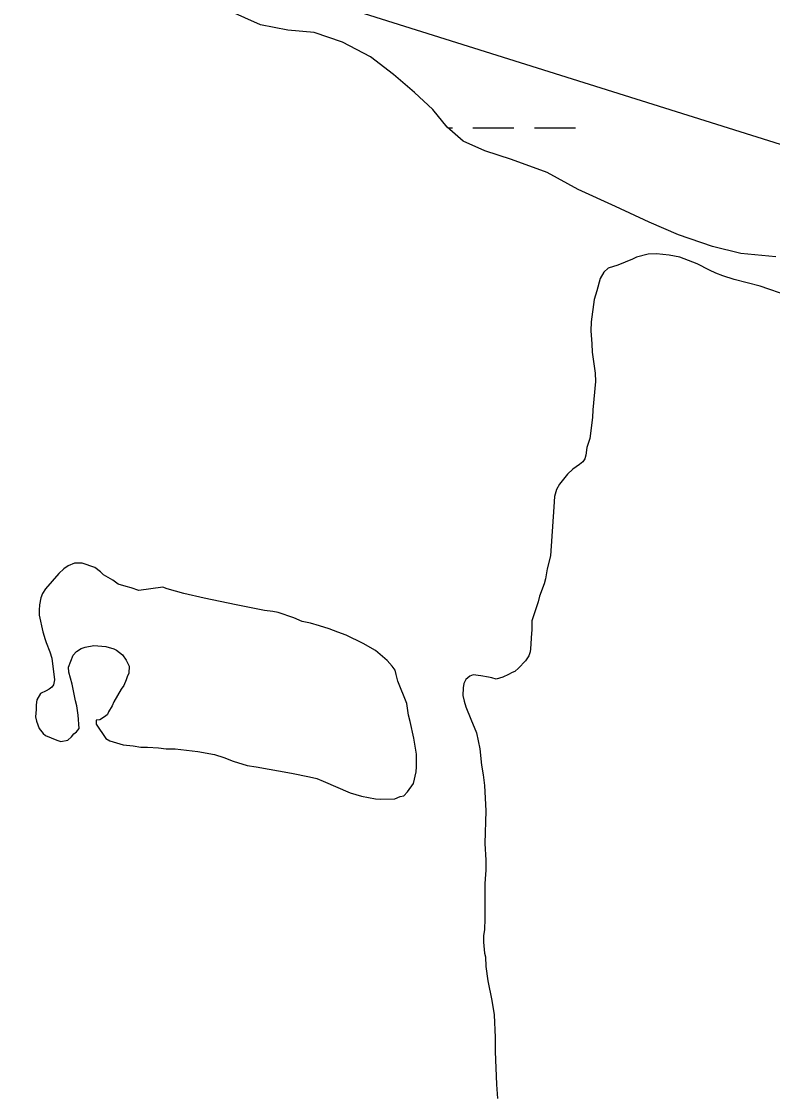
# Model space of a CAD drawing. Extents: x 3245246 to 3283090, y 806824 to 832173.
# Drawn here: x 3263324 to 3263911, y 816493 to 817329 of the extents above; entities that cross this region are included whole.
import ezdxf

# ---------------------------------------------------------------- set-up
doc = ezdxf.new("R2010")
doc.units = 0
for name, color, linetype in [('V-SITE-VEGE', 7, 'Continuous'), ('V-TOPO-SHOR', 7, 'Continuous'), ('V-WETL-SWMP', 7, 'Continuous')]:
    doc.layers.add(name, color=color, linetype=linetype)

msp = doc.modelspace()

# ---------------------------------------------------------------- linework, layer by layer
at = {"layer": 'V-SITE-VEGE'}
for p, q in [((3263804.32, 817145.33), (3263801.06, 817143.86)), ((3263813.32, 817147.69), (3263804.32, 817145.33)), ((3263819.88, 817147.96), (3263813.32, 817147.69)), ((3263829.73, 817146.84), (3263819.88, 817147.96)), ((3263838.16, 817145.3), (3263829.73, 817146.84)), ((3263851.75, 817140.12), (3263838.16, 817145.3)), ((3263782.27, 817136.88), (3263778.82, 817133.77)), ((3263789.62, 817139.22), (3263782.27, 817136.88)), ((3263801.06, 817143.86), (3263789.62, 817139.22)), ((3263861.44, 817135.1), (3263851.75, 817140.12)), ((3263776.01, 817128.61), (3263773.24, 817119.14)), ((3263778.82, 817133.77), (3263776.01, 817128.61)), ((3263866.39, 817132.9), (3263861.44, 817135.1)), ((3263871.74, 817130.91), (3263866.39, 817132.9)), ((3263880.59, 817127.94), (3263871.74, 817130.91)), ((3263900.96, 817122.63), (3263880.59, 817127.94)), ((3263907.75, 817120.45), (3263900.96, 817122.63)), ((3263925.86, 817114.09), (3263907.75, 817120.45)), ((3263771.27, 817112.35), (3263768.8, 817094.9)), ((3263773.24, 817119.14), (3263771.27, 817112.35)), ((3263768.8, 817094.9), (3263768.67, 817087.72)), ((3263768.67, 817087.72), (3263769.4, 817077.68)), ((3263769.4, 817077.68), (3263769.68, 817071.12)), ((3263769.68, 817071.12), (3263771.92, 817054.74)), ((3263771.92, 817054.74), (3263772.19, 817048.18)), ((3263772.19, 817048.18), (3263770.19, 817026.22)), ((3263770.05, 817020.27), (3263767.77, 817003.84)), ((3263770.19, 817026.22), (3263770.05, 817020.27)), ((3263767.77, 817003.84), (3263765.59, 816996.84)), ((3263765.59, 816996.84), (3263764.64, 816990.88)), ((3263763.85, 816987.8), (3263762.44, 816985.53)), ((3263764.64, 816990.88), (3263763.85, 816987.8)), ((3263754.5, 816979.9), (3263750.45, 816975.96)), ((3263759.8, 816983.45), (3263754.5, 816979.9)), ((3263762.44, 816985.53), (3263759.8, 816983.45)), ((3263750.45, 816975.96), (3263744.18, 816968.1)), ((3263741.76, 816963.97), (3263740.19, 816958.42)), ((3263744.18, 816968.1), (3263741.76, 816963.97)), ((3263740.19, 816958.42), (3263739.87, 816950.42)), ((3263739.87, 816950.42), (3263737.2, 816912.2)), ((3263737.2, 816912.2), (3263734.54, 816901.9)), ((3263360.34, 816904.38), (3263357.02, 816902.06)), ((3263365.32, 816906.37), (3263360.34, 816904.38)), ((3263371.31, 816906.37), (3263365.32, 816906.37)), ((3263381.28, 816903.05), (3263371.31, 816906.37)), ((3263385.6, 816899.72), (3263381.28, 816903.05)), ((3263353.03, 816898.4), (3263348.04, 816892.42)), ((3263357.02, 816902.06), (3263353.03, 816898.4)), ((3263387.92, 816897.39), (3263385.6, 816899.72)), ((3263395.23, 816893.07), (3263387.92, 816897.39)), ((3263733.2, 816894.25), (3263732.21, 816890.27)), ((3263734.54, 816901.9), (3263733.2, 816894.25)), ((3263342.72, 816886.44), (3263340.39, 816882.79)), ((3263348.04, 816892.42), (3263342.72, 816886.44)), ((3263399.55, 816890.08), (3263395.23, 816893.07)), ((3263405.86, 816888.08), (3263399.55, 816890.08)), ((3263409.52, 816887.09), (3263405.86, 816888.08)), ((3263415.5, 816885.09), (3263409.52, 816887.09)), ((3263434.44, 816887.74), (3263415.5, 816885.09)), ((3263437.77, 816886.41), (3263434.44, 816887.74)), ((3263450.73, 816882.75), (3263437.77, 816886.41)), ((3263732.21, 816890.27), (3263728.55, 816880.63)), ((3263339.06, 816879.46), (3263338.06, 816873.81)), ((3263340.39, 816882.79), (3263339.06, 816879.46)), ((3263466.68, 816879.09), (3263450.73, 816882.75)), ((3263491.6, 816873.77), (3263466.68, 816879.09)), ((3263728.55, 816880.63), (3263727.55, 816876.31)), ((3263338.06, 816873.81), (3263337.73, 816869.83)), ((3263337.73, 816869.83), (3263337.73, 816865.84)), ((3263505.89, 816871.11), (3263491.6, 816873.77)), ((3263513.87, 816869.44), (3263505.89, 816871.11)), ((3263520.18, 816868.78), (3263513.87, 816869.44)), ((3263727.55, 816876.31), (3263723.22, 816863.68)), ((3263337.73, 816865.84), (3263340.72, 816852.88)), ((3263524.5, 816867.78), (3263520.18, 816868.78)), ((3263536.79, 816863.79), (3263524.5, 816867.78)), ((3263543.11, 816860.79), (3263536.79, 816863.79)), ((3263549.75, 816859.46), (3263543.11, 816860.79)), ((3263723.22, 816863.68), (3263722.56, 816861.36)), ((3263722.56, 816861.36), (3263722.56, 816854.04)), ((3263340.72, 816852.88), (3263342.38, 816846.89)), ((3263556.73, 816857.47), (3263549.75, 816859.46)), ((3263564.38, 816855.14), (3263556.73, 816857.47)), ((3263571.02, 816852.47), (3263564.38, 816855.14)), ((3263577.67, 816850.15), (3263571.02, 816852.47)), ((3263722.56, 816854.04), (3263722.23, 816851.72)), ((3263342.38, 816846.89), (3263343.37, 816844.57)), ((3263343.37, 816844.57), (3263346.03, 816837.25)), ((3263590.96, 816843.83), (3263577.67, 816850.15)), ((3263722.23, 816851.72), (3263721.56, 816839.42)), ((3263346.03, 816837.25), (3263347.69, 816832.27)), ((3263364.31, 816834.59), (3263366.97, 816837.58)), ((3263366.97, 816837.58), (3263370.62, 816839.91)), ((3263370.62, 816839.91), (3263373.61, 816840.9)), ((3263373.61, 816840.9), (3263380.59, 816842.23)), ((3263380.59, 816842.23), (3263389.9, 816841.23)), ((3263389.9, 816841.23), (3263396.21, 816839.57)), ((3263396.21, 816839.57), (3263398.2, 816838.57)), ((3263398.2, 816838.57), (3263402.86, 816834.91)), ((3263600.59, 816838.18), (3263590.96, 816843.83)), ((3263609.56, 816830.53), (3263600.59, 816838.18)), ((3263721.22, 816837.1), (3263720.23, 816834.1)), ((3263721.56, 816839.42), (3263721.22, 816837.1)), ((3263347.69, 816832.27), (3263349.68, 816815.32)), ((3263360.65, 816825.29), (3263364.31, 816834.59)), ((3263402.86, 816834.91), (3263405.85, 816830.59)), ((3263405.85, 816830.59), (3263408.17, 816825.94)), ((3263613.55, 816825.88), (3263609.56, 816830.53)), ((3263717.56, 816830.12), (3263712.25, 816824.47)), ((3263720.23, 816834.1), (3263717.56, 816830.12)), ((3263360.98, 816821.3), (3263360.65, 816825.29)), ((3263363.63, 816811.99), (3263360.98, 816821.3)), ((3263407.84, 816820.62), (3263406.51, 816817.63)), ((3263408.17, 816825.94), (3263407.84, 816820.62)), ((3263615.88, 816822.89), (3263613.55, 816825.88)), ((3263616.54, 816819.56), (3263615.88, 816822.89)), ((3263617.87, 816814.24), (3263616.54, 816819.56)), ((3263676.69, 816819.16), (3263674.03, 816818.17)), ((3263682.67, 816818.5), (3263676.69, 816819.16)), ((3263704.27, 816819.49), (3263699.95, 816817.49)), ((3263707.26, 816821.15), (3263704.27, 816819.49)), ((3263709.25, 816821.81), (3263707.26, 816821.15)), ((3263712.25, 816824.47), (3263709.25, 816821.81)), ((3263349.01, 816811.33), (3263347.68, 816809.67)), ((3263349.68, 816815.32), (3263349.01, 816811.33)), ((3263366.29, 816799.03), (3263363.63, 816811.99)), ((3263403.85, 816810.98), (3263401.85, 816807.99)), ((3263405.84, 816815.3), (3263403.85, 816810.98)), ((3263406.51, 816817.63), (3263405.84, 816815.3)), ((3263624.84, 816796.96), (3263617.87, 816814.24)), ((3263669.37, 816812.52), (3263669.04, 816809.2)), ((3263671.04, 816815.51), (3263669.37, 816812.52)), ((3263674.03, 816818.17), (3263671.04, 816815.51)), ((3263688.65, 816817.5), (3263682.67, 816818.5)), ((3263691.31, 816816.83), (3263688.65, 816817.5)), ((3263694.63, 816815.83), (3263691.31, 816816.83)), ((3263699.95, 816817.49), (3263694.63, 816815.83)), ((3263338.71, 816804.69), (3263336.05, 816799.7)), ((3263343.36, 816806.68), (3263338.71, 816804.69)), ((3263345.69, 816808.01), (3263343.36, 816806.68)), ((3263347.68, 816809.67), (3263345.69, 816808.01)), ((3263401.85, 816807.99), (3263396.2, 816798.03)), ((3263669.04, 816809.2), (3263668.71, 816803.22)), ((3263668.71, 816803.22), (3263669.7, 816798.56)), ((3263336.05, 816799.7), (3263335.38, 816795.72)), ((3263335.38, 816795.72), (3263335.38, 816792.06)), ((3263367.29, 816795.04), (3263366.29, 816799.03)), ((3263368.28, 816787.73), (3263367.29, 816795.04)), ((3263394.87, 816795.03), (3263391.88, 816790.38)), ((3263396.2, 816798.03), (3263394.87, 816795.03)), ((3263625.84, 816791.31), (3263624.84, 816796.96)), ((3263669.7, 816798.56), (3263671.03, 816794.24)), ((3263671.03, 816794.24), (3263675.01, 816784.6)), ((3263335.38, 816792.06), (3263335.05, 816786.41)), ((3263335.05, 816786.41), (3263335.71, 816783.09)), ((3263368.94, 816777.43), (3263368.28, 816787.73)), ((3263389.55, 816787.06), (3263385.23, 816784.07)), ((3263391.21, 816788.39), (3263389.55, 816787.06)), ((3263391.88, 816790.38), (3263391.21, 816788.39)), ((3263626.17, 816787.66), (3263625.84, 816791.31)), ((3263627.5, 816782.67), (3263626.17, 816787.66)), ((3263335.71, 816783.09), (3263337.7, 816777.44)), ((3263337.7, 816777.44), (3263341.03, 816773.45)), ((3263366.95, 816774.77), (3263368.94, 816777.43)), ((3263385.23, 816784.07), (3263382.24, 816783.74)), ((3263382.24, 816783.74), (3263382.24, 816780.75)), ((3263382.24, 816780.75), (3263389.88, 816769.45)), ((3263630.48, 816769.71), (3263627.5, 816782.67)), ((3263675.01, 816784.6), (3263679.33, 816773.97)), ((3263341.03, 816773.45), (3263342.69, 816771.79)), ((3263342.69, 816771.79), (3263351.66, 816768.13)), ((3263360.3, 816768.13), (3263362.96, 816770.79)), ((3263362.96, 816770.79), (3263364.95, 816773.11)), ((3263364.95, 816773.11), (3263366.95, 816774.77)), ((3263389.88, 816769.45), (3263392.87, 816767.78)), ((3263632.47, 816757.41), (3263630.48, 816769.71)), ((3263679.33, 816773.97), (3263681.99, 816761.34)), ((3263351.66, 816768.13), (3263354.65, 816767.13)), ((3263354.65, 816767.13), (3263360.3, 816768.13)), ((3263392.87, 816767.78), (3263395.53, 816766.79)), ((3263395.53, 816766.79), (3263398.18, 816766.12)), ((3263398.18, 816766.12), (3263403.5, 816764.46)), ((3263403.5, 816764.46), (3263411.15, 816763.79)), ((3263411.15, 816763.79), (3263417.13, 816762.79)), ((3263417.13, 816762.79), (3263422.44, 816762.79)), ((3263422.44, 816762.79), (3263431.08, 816762.12)), ((3263431.08, 816762.12), (3263437.06, 816761.46)), ((3263437.06, 816761.46), (3263444.04, 816761.46)), ((3263444.04, 816761.46), (3263461.66, 816759.46)), ((3263681.99, 816761.34), (3263683.31, 816748.71)), ((3263461.66, 816759.46), (3263474.62, 816757.13)), ((3263474.62, 816757.13), (3263481.93, 816754.8)), ((3263481.93, 816754.8), (3263489.24, 816751.8)), ((3263632.47, 816747.44), (3263632.47, 816757.41)), ((3263489.24, 816751.8), (3263500.2, 816748.48)), ((3263500.2, 816748.48), (3263507.18, 816747.48)), ((3263507.18, 816747.48), (3263534.77, 816742.48)), ((3263632.14, 816743.46), (3263632.47, 816747.44)), ((3263683.31, 816748.71), (3263684.64, 816741.06)), ((3263534.77, 816742.48), (3263549.05, 816739.49)), ((3263549.05, 816739.49), (3263554.7, 816738.16)), ((3263554.7, 816738.16), (3263559.69, 816736.16)), ((3263559.69, 816736.16), (3263580.62, 816727.19)), ((3263630.14, 816734.48), (3263632.14, 816743.46)), ((3263684.64, 816741.06), (3263685.63, 816732.76)), ((3263580.62, 816727.19), (3263589.59, 816724.52)), ((3263622.5, 816724.85), (3263625.49, 816727.84)), ((3263625.49, 816727.84), (3263630.14, 816734.48)), ((3263685.63, 816732.76), (3263686.62, 816713.15)), ((3263589.59, 816724.52), (3263600.56, 816722.53)), ((3263600.56, 816722.53), (3263604.55, 816722.19)), ((3263604.55, 816722.19), (3263615.52, 816722.52)), ((3263615.52, 816722.52), (3263619.84, 816724.18)), ((3263619.84, 816724.18), (3263622.5, 816724.85)), ((3263686.62, 816713.15), (3263685.95, 816687.56)), ((3263685.95, 816687.56), (3263686.61, 816674.6)), ((3263686.61, 816674.6), (3263686.61, 816666.62)), ((3263686.28, 816663.3), (3263685.94, 816656.32)), ((3263686.61, 816666.62), (3263686.28, 816663.3)), ((3263685.94, 816656.32), (3263685.94, 816628.73)), ((3263685.94, 816628.73), (3263685.6, 816620.43)), ((3263685.6, 816620.43), (3263684.94, 816615.44)), ((3263684.94, 816615.44), (3263684.94, 816610.46)), ((3263684.94, 816610.46), (3263685.6, 816601.82)), ((3263685.6, 816601.82), (3263686.26, 816599.16)), ((3263686.26, 816599.16), (3263686.59, 816591.52)), ((3263686.59, 816591.52), (3263688.25, 816580.21)), ((3263688.25, 816580.21), (3263691.23, 816564.93)), ((3263691.23, 816564.93), (3263693.23, 816553.63)), ((3263693.23, 816553.63), (3263693.88, 816536.01)), ((3263693.88, 816536.01), (3263693.88, 816525.05)), ((3263693.88, 816525.05), (3263694.87, 816499.46)), ((3263694.87, 816499.46), (3263695.87, 816488.49))]:
    msp.add_line(p, q, dxfattribs=at)
at = {"layer": 'V-TOPO-SHOR'}
msp.add_lwpolyline([(3264521.67, 817043.38), (3262828.44, 817575.4), (3263027.99, 818305.83), (3263044.63, 818388.83)], dxfattribs=at)
at = {"layer": 'V-WETL-SWMP'}
for p, q in [((3263656.92, 817246.33), (3263660.61, 817246.32)), ((3263676.61, 817246.32), (3263708.61, 817246.3)), ((3263724.61, 817246.3), (3263756.61, 817246.28))]:
    msp.add_line(p, q, dxfattribs=at)
for points in [[(3263668.99, 817235.88), (3263656.36, 817246.81), (3263645.13, 817260.63), (3263630.83, 817274), (3263614.48, 817287.97), (3263596.48, 817301.71), (3263574.62, 817313.15), (3263552.59, 817320.7), (3263532.06, 817322.72), (3263510.69, 817326.79), (3263486.17, 817337.59), (3263462.73, 817343.27), (3263449.58, 817345.38), (3263422.9, 817347.54), (3263398.03, 817352.18), (3263366.6, 817357.78), (3263339.88, 817363.01), (3263299.42, 817368.71), (3263265.72, 817374.69), (3263229.11, 817385.15), (3263200.54, 817391.18), (3263184.86, 817399.21)], [(3263913.2, 817145.73), (3263885.7, 817148.29), (3263863.7, 817153.79), (3263837.14, 817162.72), (3263814.27, 817172.71), (3263787.88, 817184.93), (3263758.82, 817198.13), (3263734.48, 817211.39), (3263706.68, 817221.74), (3263685.89, 817228.28), (3263668.99, 817235.88)]]:
    msp.add_lwpolyline(points, dxfattribs=at)

doc.saveas('drawing.dxf')
